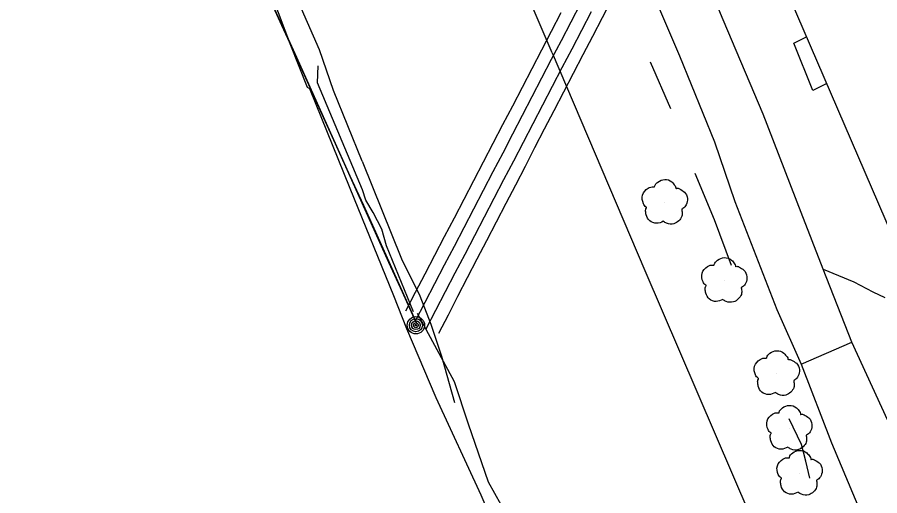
# Model space of a CAD drawing. Extents: x 368532 to 392481, y 10654822 to 10676899.
# Drawn here: x 378473.3 to 378663.9, y 10660894.8 to 10661000.4 of the extents above; entities that cross this region are included whole.
import ezdxf

# ---------------------------------------------------------------- set-up
doc = ezdxf.new("R2010")
doc.units = 0
for name, color, linetype in [('p_Catenary', 7, 'Continuous'), ('p_dtm retaining wall', 7, 'Continuous'), ('p_railroad rr control', 7, 'Continuous'), ('p_road - paved curb', 7, 'Continuous'), ('p_road dirt road', 7, 'Continuous'), ('p_road general road feature', 7, 'Continuous'), ('p_structure building', 7, 'Continuous'), ('p_structure fence', 7, 'Continuous'), ('p_utility general pole', 7, 'Continuous'), ('p_veg tree', 7, 'Continuous')]:
    doc.layers.add(name, color=color, linetype=linetype)

msp = doc.modelspace()

# ---------------------------------------------------------------- linework, layer by layer
at = {"layer": 'p_Catenary'}
for points in [[(378528.79, 10661005.21), (378531.75, 10660998.68), (378534.7, 10660992.14), (378537.66, 10660985.6), (378540.61, 10660979.06), (378543.57, 10660972.52), (378546.52, 10660965.98), (378549.47, 10660959.44), (378552.43, 10660952.91), (378555.38, 10660946.37), (378558.34, 10660939.83), (378561.29, 10660933.29)], [(378529.1, 10661004.63), (378532.06, 10660998.1), (378535.02, 10660991.57), (378537.97, 10660985.04), (378540.93, 10660978.51), (378543.88, 10660971.98), (378546.84, 10660965.45), (378549.8, 10660958.92), (378552.75, 10660952.39), (378555.71, 10660945.86), (378558.66, 10660939.33), (378561.62, 10660932.8)], [(378566.45, 10660930.68), (378568.58, 10660934.78), (378570.7, 10660938.88), (378572.83, 10660942.98), (378574.96, 10660947.08), (378577.08, 10660951.17), (378579.21, 10660955.27), (378581.34, 10660959.37), (378583.46, 10660963.47), (378585.59, 10660967.57), (378587.71, 10660971.66), (378589.84, 10660975.76), (378591.97, 10660979.86), (378594.09, 10660983.96), (378596.22, 10660988.06), (378598.35, 10660992.16), (378600.47, 10660996.25), (378602.6, 10661000.35), (378604.72, 10661004.45)], [(378561.3, 10660933.45), (378563.45, 10660937.57), (378565.6, 10660941.69), (378567.75, 10660945.81), (378569.9, 10660949.93), (378572.05, 10660954.05), (378574.2, 10660958.17), (378576.35, 10660962.29), (378578.5, 10660966.41), (378580.65, 10660970.53), (378582.8, 10660974.65), (378584.95, 10660978.77), (378587.1, 10660982.89), (378589.25, 10660987.01), (378591.4, 10660991.13), (378593.54, 10660995.25), (378595.69, 10660999.37), (378597.84, 10661003.49)], [(378559.16, 10660935.61), (378561.31, 10660939.72), (378563.46, 10660943.83), (378565.61, 10660947.95), (378567.76, 10660952.06), (378569.9, 10660956.18), (378572.05, 10660960.29), (378574.2, 10660964.41), (378576.35, 10660968.52), (378578.5, 10660972.63), (378580.64, 10660976.75), (378582.79, 10660980.86), (378584.94, 10660984.98), (378587.09, 10660989.09), (378589.24, 10660993.2), (378591.39, 10660997.32), (378593.53, 10661001.43)], [(378563.67, 10660931.65), (378565.81, 10660935.77), (378567.96, 10660939.89), (378570.11, 10660944.01), (378572.26, 10660948.13), (378574.41, 10660952.25), (378576.56, 10660956.37), (378578.71, 10660960.49), (378580.86, 10660964.61), (378583.01, 10660968.73), (378585.16, 10660972.85), (378587.31, 10660976.97), (378589.46, 10660981.09), (378591.6, 10660985.21), (378593.75, 10660989.33), (378595.9, 10660993.45), (378598.05, 10660997.57), (378600.2, 10661001.69)]]:
    msp.add_lwpolyline(points, dxfattribs=at)
at = {"layer": 'p_dtm retaining wall'}
for p, q in [((378526.28, 10661014.1), (378533.72, 10660994.25)), ((378644.88, 10660994.71), (378647.73, 10660996.09)), ((378649.11, 10660984.28), (378644.88, 10660994.71)), ((378533.72, 10660994.25), (378537.35, 10660984.97)), ((378539.7, 10660985.93), (378539.85, 10660989.68)), ((378537.35, 10660984.97), (378537.88, 10660984.68)), ((378549.64, 10660962.32), (378539.7, 10660985.93)), ((378652.17, 10660985.8), (378649.11, 10660984.28)), ((378537.88, 10660984.68), (378546.8, 10660962.72)), ((378546.8, 10660962.72), (378556.46, 10660939.04)), ((378550.37, 10660960.08), (378549.64, 10660962.32)), ((378551.95, 10660957.31), (378550.37, 10660960.08)), ((378553.86, 10660953.67), (378551.95, 10660957.31)), ((378554.94, 10660949.94), (378553.86, 10660953.67)), ((378560.91, 10660935.38), (378554.94, 10660949.94)), ((378556.46, 10660939.04), (378559.34, 10660931.75)), ((378559.34, 10660931.75), (378565.78, 10660916.51)), ((378565.78, 10660916.51), (378575.72, 10660895.03)), ((378575.72, 10660895.03), (378585.29, 10660873.36))]:
    msp.add_line(p, q, dxfattribs=at)
at = {"layer": 'p_railroad rr control'}
for points in [[(378591.5, 10660992.56), (378566.85, 10661050.05), (378542.52, 10661106.37), (378517.03, 10661164.76), (378489.61, 10661228.49), (378459.64, 10661298.61), (378432.27, 10661362.29), (378409.47, 10661415.04), (378396.77, 10661445.07)], [(378591.5, 10660992.56), (378612.01, 10660944.51), (378635.21, 10660890.62), (378654.82, 10660845.94), (378673.49, 10660804.23), (378692.1, 10660765.2), (378705.02, 10660738.76), (378720.05, 10660708.54), (378736.93, 10660676.64), (378754.69, 10660644.59), (378770.4, 10660617.11), (378784.2, 10660593.58), (378798.17, 10660570.34), (378813.16, 10660545.51), (378828.14, 10660522.13)]]:
    msp.add_lwpolyline(points, dxfattribs=at)
at = {"layer": 'p_road - paved curb'}
for p, q in [((378629.27, 10660999.81), (378620.57, 10661020.81)), ((378611.42, 10661011.18), (378619.65, 10660991.9)), ((378638.12, 10660979.04), (378629.27, 10660999.81)), ((378619.65, 10660991.9), (378627.41, 10660972.95)), ((378646.49, 10660957.36), (378638.12, 10660979.04)), ((378627.41, 10660972.95), (378631.85, 10660959.73)), ((378631.85, 10660959.73), (378641.13, 10660935.94)), ((378651.38, 10660944.84), (378646.49, 10660957.36)), ((378657.68, 10660928.75), (378651.38, 10660944.84)), ((378641.13, 10660935.94), (378646.49, 10660923.85)), ((378646.49, 10660923.85), (378657.68, 10660928.75))]:
    msp.add_line(p, q, dxfattribs=at)
at = {"layer": 'p_road dirt road'}
for p, q in [((378646.49, 10660923.85), (378653.22, 10660906.54)), ((378653.22, 10660906.54), (378660.04, 10660890.41))]:
    msp.add_line(p, q, dxfattribs=at)
at = {"layer": 'p_road general road feature'}
for p, q in [((378651.38, 10660944.84), (378658.13, 10660942.01)), ((378658.13, 10660942.01), (378662.34, 10660939.85)), ((378662.34, 10660939.85), (378664.97, 10660938.61)), ((378665.57, 10660911.56), (378657.68, 10660928.75))]:
    msp.add_line(p, q, dxfattribs=at)
at = {"layer": 'p_structure building'}
msp.add_lwpolyline([(378666.68, 10660952.18), (378624.45, 10661050.07), (378676.04, 10661071.93)], dxfattribs=at)
at = {"layer": 'p_structure fence'}
for p, q in [((378540.08, 10660993.19), (378536.16, 10661002.29)), ((378543.23, 10660984.23), (378540.08, 10660993.19)), ((378613.19, 10660990.55), (378617.64, 10660980.28)), ((378549.56, 10660968.64), (378543.23, 10660984.23)), ((378549.56, 10660968.64), (378558.22, 10660947.07)), ((378623.05, 10660966.04), (378627.3, 10660955.77)), ((378627.3, 10660955.77), (378631.03, 10660945.74)), ((378558.22, 10660947.07), (378562.29, 10660938.96)), ((378562.29, 10660938.96), (378564.67, 10660932.72)), ((378561.69, 10660935.1), (378569.86, 10660920.06)), ((378564.67, 10660932.72), (378567.1, 10660925.64)), ((378567.1, 10660925.64), (378569.93, 10660915.38)), ((378569.86, 10660920.06), (378572.98, 10660910.73)), ((378572.98, 10660910.73), (378577.37, 10660897.92)), ((378646.6, 10660906.17), (378643.84, 10660911.77)), ((378647.56, 10660902.45), (378646.6, 10660906.17)), ((378648.43, 10660898.71), (378647.56, 10660902.45)), ((378577.37, 10660897.92), (378583.88, 10660886.33))]:
    msp.add_line(p, q, dxfattribs=at)
at = {"layer": 'p_utility general pole'}
for radius in [1.9, 1.44, 0.973, 0.539, 0.192]:
    msp.add_circle((378561.41, 10660932.45), radius, dxfattribs=at)
at = {"layer": 'p_veg tree'}
for p, q in [((378616.36, 10660959.53), (378616.36, 10660959.53)), ((378629.52, 10660942.28), (378629.52, 10660942.28)), ((378641.1, 10660921.74), (378641.1, 10660921.74)), ((378643.87, 10660909.69), (378643.87, 10660909.69)), ((378646.14, 10660899.75), (378646.14, 10660899.75))]:
    msp.add_line(p, q, dxfattribs=at)
for points in [[(378616.07, 10660955.38), (378614.58, 10660954.94), (378613.07, 10660955.51), (378612.29, 10660956.8), (378612.16, 10660957.64), (378612.32, 10660958.33), (378612.38, 10660958.46), (378612.3, 10660958.53), (378611.69, 10660959.27), (378611.48, 10660961.19), (378612.69, 10660962.67), (378613.96, 10660962.96), (378614.11, 10660962.96), (378614.15, 10660963.07), (378614.87, 10660964.05), (378616.38, 10660964.63), (378617.96, 10660964.09), (378618.65, 10660963.24), (378618.86, 10660962.74), (378618.88, 10660962.62), (378618.98, 10660962.66), (378619.64, 10660962.54), (378620.72, 10660961.85), (378621.38, 10660960.42), (378621.13, 10660959.05), (378620.39, 10660958.19), (378620.16, 10660958.05), (378620.12, 10660957.99), (378620.13, 10660957.93), (378620.21, 10660957.48), (378620.15, 10660956.51), (378619.47, 10660955.5), (378618.39, 10660954.85), (378616.79, 10660954.95), (378616.05, 10660955.38)], [(378629.23, 10660938.13), (378627.74, 10660937.69), (378626.23, 10660938.26), (378625.45, 10660939.55), (378625.32, 10660940.39), (378625.48, 10660941.08), (378625.54, 10660941.21), (378625.46, 10660941.28), (378624.85, 10660942.02), (378624.64, 10660943.94), (378625.85, 10660945.42), (378627.12, 10660945.71), (378627.26, 10660945.71), (378627.31, 10660945.82), (378628.03, 10660946.8), (378629.54, 10660947.38), (378631.12, 10660946.84), (378631.81, 10660945.99), (378632.02, 10660945.49), (378632.04, 10660945.37), (378632.14, 10660945.41), (378632.8, 10660945.29), (378633.88, 10660944.6), (378634.54, 10660943.17), (378634.28, 10660941.8), (378633.55, 10660940.94), (378633.32, 10660940.8), (378633.28, 10660940.74), (378633.29, 10660940.68), (378633.37, 10660940.23), (378633.31, 10660939.26), (378632.63, 10660938.25), (378631.55, 10660937.6), (378629.95, 10660937.7), (378629.21, 10660938.13)], [(378640.82, 10660917.59), (378639.33, 10660917.15), (378637.82, 10660917.72), (378637.04, 10660919.01), (378636.91, 10660919.85), (378637.06, 10660920.53), (378637.13, 10660920.67), (378637.05, 10660920.74), (378636.43, 10660921.48), (378636.22, 10660923.4), (378637.44, 10660924.88), (378638.7, 10660925.17), (378638.85, 10660925.16), (378638.9, 10660925.28), (378639.62, 10660926.26), (378641.13, 10660926.84), (378642.71, 10660926.29), (378643.4, 10660925.45), (378643.61, 10660924.94), (378643.63, 10660924.83), (378643.73, 10660924.87), (378644.39, 10660924.75), (378645.47, 10660924.06), (378646.13, 10660922.63), (378645.87, 10660921.26), (378645.13, 10660920.4), (378644.91, 10660920.26), (378644.87, 10660920.2), (378644.88, 10660920.14), (378644.95, 10660919.69), (378644.9, 10660918.72), (378644.22, 10660917.71), (378643.14, 10660917.06), (378641.54, 10660917.16), (378640.8, 10660917.59)], [(378643.59, 10660905.53), (378642.09, 10660905.1), (378640.58, 10660905.66), (378639.81, 10660906.95), (378639.67, 10660907.79), (378639.83, 10660908.48), (378639.9, 10660908.61), (378639.81, 10660908.69), (378639.2, 10660909.42), (378638.99, 10660911.34), (378640.2, 10660912.82), (378641.47, 10660913.11), (378641.62, 10660913.11), (378641.66, 10660913.22), (378642.38, 10660914.2), (378643.89, 10660914.78), (378645.47, 10660914.24), (378646.16, 10660913.4), (378646.38, 10660912.89), (378646.39, 10660912.78), (378646.49, 10660912.81), (378647.15, 10660912.69), (378648.23, 10660912), (378648.89, 10660910.57), (378648.64, 10660909.21), (378647.9, 10660908.34), (378647.67, 10660908.21), (378647.64, 10660908.15), (378647.65, 10660908.08), (378647.72, 10660907.63), (378647.66, 10660906.66), (378646.98, 10660905.66), (378645.9, 10660905), (378644.31, 10660905.1), (378643.56, 10660905.53)], [(378645.86, 10660895.6), (378644.37, 10660895.16), (378642.86, 10660895.73), (378642.08, 10660897.02), (378641.95, 10660897.86), (378642.1, 10660898.54), (378642.17, 10660898.68), (378642.08, 10660898.75), (378641.47, 10660899.49), (378641.26, 10660901.41), (378642.47, 10660902.89), (378643.74, 10660903.18), (378643.89, 10660903.17), (378643.93, 10660903.29), (378644.66, 10660904.27), (378646.16, 10660904.84), (378647.75, 10660904.3), (378648.44, 10660903.46), (378648.65, 10660902.95), (378648.66, 10660902.84), (378648.77, 10660902.87), (378649.43, 10660902.75), (378650.51, 10660902.07), (378651.17, 10660900.64), (378650.91, 10660899.27), (378650.17, 10660898.4), (378649.95, 10660898.27), (378649.91, 10660898.21), (378649.92, 10660898.15), (378649.99, 10660897.7), (378649.93, 10660896.73), (378649.26, 10660895.72), (378648.18, 10660895.06), (378646.58, 10660895.16), (378645.84, 10660895.6)]]:
    msp.add_spline(points, degree=3, dxfattribs=at)

doc.saveas('drawing.dxf')
